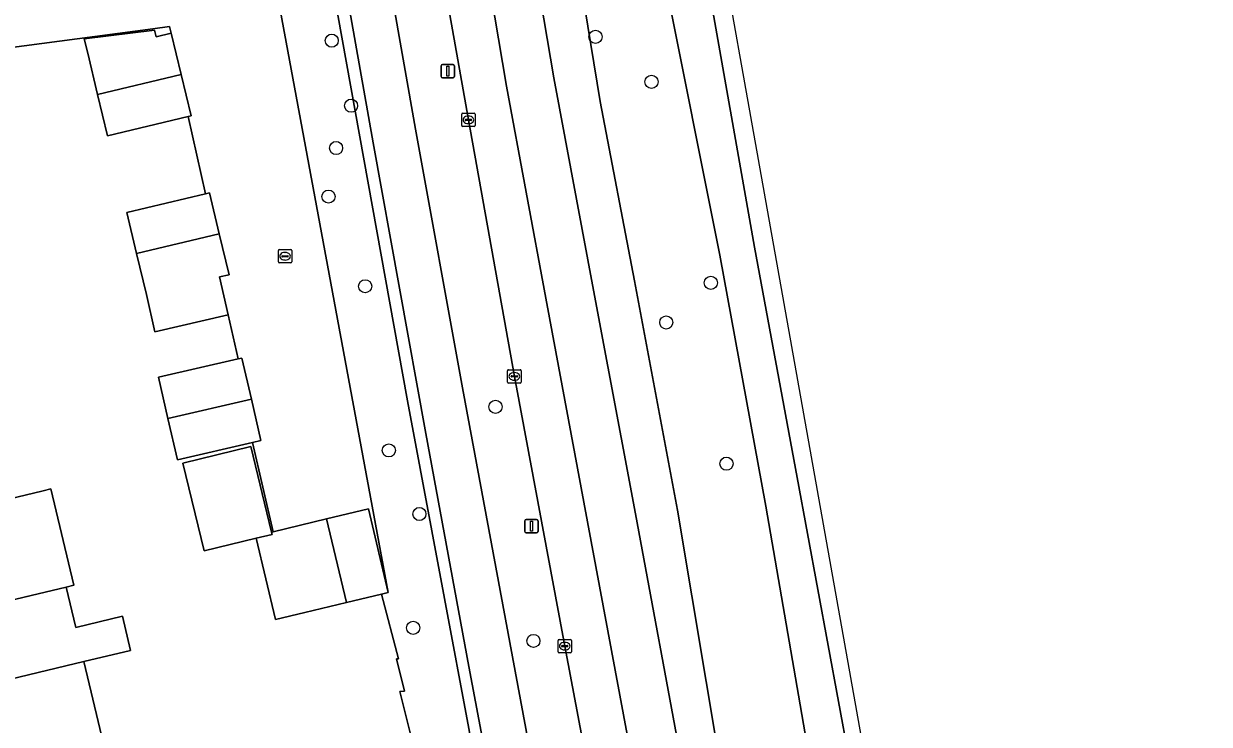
# Model space of a CAD drawing. Extents: x 158472 to 159562, y 388525 to 389606.
# Drawn here: x 159456.5 to 159544.8, y 388869.6 to 388921.8 of the extents above; entities that cross this region are included whole.
import ezdxf

# ---------------------------------------------------------------- set-up
doc = ezdxf.new("R2010")
doc.units = 0
for name, color, linetype in [('IMGEO_Berm_groen', 7, 'Continuous'), ('IMGEO_Boom', 7, 'Continuous'), ('IMGEO_Erf', 7, 'Continuous'), ('IMGEO_Fietspad_gesloten', 7, 'Continuous'), ('IMGEO_Groenvoorziening', 7, 'Continuous'), ('IMGEO_Kolk', 7, 'Continuous'), ('IMGEO_Lichtmast', 7, 'Continuous'), ('IMGEO_Muur', 7, 'Continuous'), ('IMGEO_OVBaan_gesloten', 7, 'Continuous'), ('IMGEO_Pand', 7, 'Continuous'), ('IMGEO_Rijbaan_lokaal_open', 7, 'Continuous'), ('IMGEO_Rijbaan_regionaal_gesloten', 7, 'Continuous')]:
    doc.layers.add(name, color=color, linetype=linetype)

msp = doc.modelspace()

# ---------------------------------------------------------------- linework, layer by layer
at = {"layer": 'IMGEO_Berm_groen'}
for points in [[(159460.83, 389039.614), (159467.001, 388999.833), (159469.741, 388983.538), (159472.855, 388963.726), (159478.578, 388929.772), (159485.083, 388893.722), (159492.403, 388854.591)], [(159493.041, 388895.542), (159489.618, 388914.651), (159486.052, 388934.798), (159482.677, 388954.955), (159479.5, 388974.111), (159476.384, 388993.3), (159476.144, 388994.722), (159473.508, 389011.465), (159470.811, 389028.633)], [(159467.478, 389023.699), (159470.301, 389005.994), (159471.774, 388996.499), (159472.31, 388993.304), (159475.549, 388973.246), (159478.766, 388953.719), (159482.143, 388933.991), (159485.67, 388913.95), (159489.184, 388894.688), (159492.913, 388874.66), (159496.396, 388855.827), (159500.006, 388836.494), (159503.973, 388815.676), (159507.842, 388795.4), (159511.323, 388776.734), (159513.941, 388762.547), (159517.26, 388745.524), (159519.974, 388732.862), (159523.276, 388718.281), (159528.357, 388697.84), (159528.818, 388695.732), (159529.803, 388691.488)], [(159493.117, 388855.5), (159489.641, 388873.942), (159486.436, 388891.293), (159482.512, 388912.951), (159478.926, 388933.289), (159475.534, 388953.243), (159472.899, 388969.132), (159468.065, 388999.189), (159467.156, 389004.937), (159464.294, 389022.71)], [(159482.917, 388995.883), (159486.108, 388976.474), (159489.898, 388953.886), (159492.811, 388936.552), (159495.989, 388917.78), (159498.945, 388901.976), (159502.071, 388885.298), (159505.613, 388866.14), (159510.303, 388841.09), (159513.506, 388823.883), (159518.588, 388796.878)], [(159539.406, 388763.206), (159535.379, 388781.658), (159531.832, 388798.178), (159528.458, 388814.204), (159525.014, 388830.993), (159521.357, 388849.395), (159517.973, 388867.141), (159514.106, 388888.012), (159510.949, 388905.18), (159507.32, 388925.719), (159503.938, 388945.047), (159500.206, 388967.141), (159496.79, 388988.209), (159496.379, 388990.721), (159495.706, 388994.215)], [(159515.161, 388866.334), (159511.793, 388885.875), (159508.347, 388904.577), (159504.224, 388925.237), (159500.655, 388944.508), (159497.483, 388966.835), (159495.524, 388977.735), (159489.388, 388976.244), (159495.979, 388937.118), (159499.429, 388916.014), (159501.993, 388902.664), (159505.196, 388885.579), (159508.393, 388866.43)], [(159508.393, 388866.43), (159505.196, 388885.579), (159501.993, 388902.664), (159499.429, 388916.014), (159495.979, 388937.118), (159489.388, 388976.244), (159495.524, 388977.735), (159497.483, 388966.835), (159500.655, 388944.508), (159504.224, 388925.237), (159508.347, 388904.577), (159511.793, 388885.875), (159515.161, 388866.334)], [(159517.25, 388771.049), (159515.648, 388778.113), (159513.605, 388787.293), (159511.785, 388796.128), (159507.786, 388817.176), (159503.98, 388837.245), (159500.395, 388856.346), (159496.797, 388875.452), (159493.041, 388895.542)]]:
    msp.add_lwpolyline(points, dxfattribs=at)
at = {"layer": 'IMGEO_Boom'}
for centre in [(159479.435, 388920.554), (159499.092, 388920.84), (159503.258, 388917.489), (159480.874, 388915.707), (159479.759, 388912.554), (159479.189, 388908.937), (159507.68, 388902.516), (159481.921, 388902.256), (159504.363, 388899.562), (159491.638, 388893.274), (159483.688, 388890.031), (159508.846, 388889.038), (159485.965, 388885.292), (159485.499, 388876.815), (159494.46, 388875.837)]:
    msp.add_circle(centre, 0.489, dxfattribs=at)
at = {"layer": 'IMGEO_Erf'}
msp.add_lwpolyline([(159485.605, 388867.694), (159484.515, 388872.067), (159484.845, 388872.098), (159484.253, 388874.504), (159484.402, 388874.515), (159483.149, 388879.32), (159480.545, 388878.698), (159477.438, 388877.956), (159475.251, 388877.434), (159473.805, 388883.489), (159469.919, 388882.553), (159468.345, 388889.091), (159473.411, 388890.311), (159474.943, 388883.946), (159475.065, 388883.975), (159473.521, 388890.625), (159467.941, 388889.337), (159467.232, 388892.408), (159466.524, 388895.478), (159472.469, 388896.85), (159471.724, 388900.12), (159466.25, 388898.872), (159465.619, 388901.638), (159464.883, 388904.709), (159464.154, 388907.748), (159470.02, 388909.154), (159468.724, 388914.907), (159462.73, 388913.465), (159461.991, 388916.538), (159461.251, 388919.612), (159460.983, 388920.688), (159466.234, 388921.332), (159466.347, 388920.838), (159467.475, 388921.109), (159467.353, 388921.598), (159466.104, 388921.433), (159445.216, 388918.671)], dxfattribs=at)
msp.add_lwpolyline([(159460.971, 388874.292), (159462.71, 388867.034), (159459.51, 388866.267), (159457.232, 388865.721), (159452.369, 388864.556), (159451.999, 388866.104), (159450.649, 388865.781), (159449.281, 388871.489), (159447.948, 388877.051), (159446.581, 388882.757), (159448.003, 388883.098), (159447.654, 388884.553), (159452.517, 388885.718), (159454.579, 388886.212), (159454.723, 388886.247), (159457.923, 388887.014), (159458.508, 388887.155), (159460.225, 388879.995), (159459.638, 388879.854), (159460.361, 388876.836), (159463.839, 388877.67), (159464.449, 388875.125)], close=True, dxfattribs=at)
at = {"layer": 'IMGEO_Fietspad_gesloten'}
for points in [[(159496.396, 388855.827), (159492.913, 388874.66), (159489.184, 388894.688), (159485.67, 388913.95), (159482.143, 388933.991), (159478.766, 388953.719), (159475.549, 388973.246), (159472.31, 388993.304), (159471.774, 388996.499), (159470.301, 389005.994), (159467.478, 389023.699)], [(159464.294, 389022.71), (159467.156, 389004.937), (159468.065, 388999.189), (159472.899, 388969.132), (159475.534, 388953.243), (159478.926, 388933.289), (159482.512, 388912.951), (159486.436, 388891.293), (159489.641, 388873.942), (159493.117, 388855.5)]]:
    msp.add_lwpolyline(points, dxfattribs=at)
at = {"layer": 'IMGEO_Groenvoorziening'}
for points in [[(159492.403, 388854.591), (159485.083, 388893.722), (159478.578, 388929.772), (159472.855, 388963.726), (159469.741, 388983.538), (159467.001, 388999.833), (159460.83, 389039.614)], [(159456.506, 389024.327), (159458.935, 389010.466), (159460.083, 389004.441), (159460.93, 389000), (159465.79, 388974.38), (159467.664, 388964.398), (159467.75, 388963.885), (159468.547, 388959.734), (159469.636, 388954.064), (159473.735, 388932.823), (159474.388, 388929.307), (159483.651, 388879.44), (159483.149, 388879.32), (159484.402, 388874.515), (159484.253, 388874.504), (159484.845, 388872.098), (159484.515, 388872.067), (159485.605, 388867.694)]]:
    msp.add_lwpolyline(points, dxfattribs=at)
at = {"layer": 'IMGEO_Kolk'}
for p, q in [((159489.117, 388914.225), (159489.117, 388915.077)), ((159489.192, 388915.151), (159490.044, 388915.151)), ((159489.376, 388914.645), (159489.376, 388914.657)), ((159489.814, 388914.608), (159489.416, 388914.608)), ((159489.419, 388914.694), (159489.817, 388914.694)), ((159489.605, 388914.931), (159489.63, 388914.931)), ((159489.86, 388914.657), (159489.86, 388914.645)), ((159490.118, 388915.077), (159490.118, 388914.225)), ((159490.044, 388914.151), (159489.192, 388914.151)), ((159489.628, 388914.371), (159489.603, 388914.371)), ((159475.456, 388904.067), (159475.456, 388904.919)), ((159475.531, 388904.993), (159476.383, 388904.993)), ((159475.944, 388904.773), (159475.969, 388904.773)), ((159476.457, 388904.919), (159476.457, 388904.067)), ((159476.383, 388903.993), (159475.531, 388903.993)), ((159475.715, 388904.487), (159475.715, 388904.499)), ((159476.153, 388904.45), (159475.755, 388904.45)), ((159475.758, 388904.536), (159476.156, 388904.536)), ((159475.967, 388904.213), (159475.942, 388904.213)), ((159476.199, 388904.499), (159476.199, 388904.487)), ((159492.54, 388895.116), (159492.54, 388895.968)), ((159492.615, 388896.042), (159493.467, 388896.042)), ((159493.541, 388895.968), (159493.541, 388895.116)), ((159493.467, 388895.042), (159492.615, 388895.042)), ((159492.799, 388895.536), (159492.799, 388895.548)), ((159493.237, 388895.499), (159492.839, 388895.499)), ((159492.842, 388895.585), (159493.24, 388895.585)), ((159493.051, 388895.262), (159493.026, 388895.262)), ((159493.028, 388895.822), (159493.053, 388895.822)), ((159493.283, 388895.548), (159493.283, 388895.536)), ((159496.296, 388875.026), (159496.296, 388875.878)), ((159496.371, 388875.952), (159497.223, 388875.952)), ((159496.784, 388875.732), (159496.809, 388875.732)), ((159497.297, 388875.878), (159497.297, 388875.026)), ((159497.223, 388874.952), (159496.371, 388874.952)), ((159496.555, 388875.446), (159496.555, 388875.458)), ((159496.993, 388875.409), (159496.595, 388875.409)), ((159496.598, 388875.495), (159496.996, 388875.495)), ((159496.807, 388875.172), (159496.782, 388875.172)), ((159497.039, 388875.458), (159497.039, 388875.446))]:
    msp.add_line(p, q, dxfattribs=at)
for points in [[(159489.117, 388914.225), (159489.117, 388915.077)], [(159489.192, 388915.151), (159490.044, 388915.151)], [(159490.118, 388915.077), (159490.118, 388914.225)], [(159490.044, 388914.151), (159489.192, 388914.151)], [(159475.456, 388904.067), (159475.456, 388904.919)], [(159475.531, 388904.993), (159476.383, 388904.993)], [(159476.457, 388904.919), (159476.457, 388904.067)], [(159476.383, 388903.993), (159475.531, 388903.993)], [(159492.54, 388895.116), (159492.54, 388895.968)], [(159492.615, 388896.042), (159493.467, 388896.042)], [(159493.541, 388895.968), (159493.541, 388895.116)], [(159493.467, 388895.042), (159492.615, 388895.042)], [(159496.296, 388875.026), (159496.296, 388875.878)], [(159496.371, 388875.952), (159497.223, 388875.952)], [(159497.297, 388875.878), (159497.297, 388875.026)], [(159497.223, 388874.952), (159496.371, 388874.952)]]:
    msp.add_lwpolyline(points, dxfattribs=at)
for centre, radius, start, end in [((159489.194, 388915.075), 0.0765, 91.55205, 178.44795), ((159489.194, 388915.075), 0.0765, 91.55205, 178.44795), ((159489.416, 388914.654), 0.0403, 85.87752, 175.75265), ((159489.413, 388914.644), 0.0366, 178.93798, 274.71019), ((159489.817, 388914.651), 0.043, 264.86636, 352.45326), ((159489.821, 388914.656), 0.0386, 1.73085, 96.63898), ((159490.042, 388915.075), 0.0765, 1.55205, 88.44795), ((159490.042, 388915.075), 0.0765, 1.55205, 88.44795), ((159489.194, 388914.227), 0.0765, 181.55205, 268.44795), ((159489.194, 388914.227), 0.0765, 181.55205, 268.44795), ((159490.042, 388914.227), 0.0765, 271.55205, 358.44795), ((159490.042, 388914.227), 0.0765, 271.55205, 358.44795), ((159475.533, 388904.917), 0.0765, 91.55205, 178.44795), ((159475.533, 388904.917), 0.0765, 91.55205, 178.44795), ((159476.381, 388904.917), 0.0765, 1.55205, 88.44795), ((159476.381, 388904.917), 0.0765, 1.55205, 88.44795), ((159475.533, 388904.069), 0.0765, 181.55205, 268.44795), ((159475.533, 388904.069), 0.0765, 181.55205, 268.44795), ((159475.755, 388904.496), 0.0403, 85.87752, 175.75265), ((159475.752, 388904.486), 0.0366, 178.93798, 274.71019), ((159476.156, 388904.493), 0.043, 264.86636, 352.45326), ((159476.16, 388904.498), 0.0386, 1.73085, 96.63898), ((159476.381, 388904.069), 0.0765, 271.55205, 358.44795), ((159476.381, 388904.069), 0.0765, 271.55205, 358.44795), ((159492.617, 388895.966), 0.0765, 91.55205, 178.44795), ((159492.617, 388895.966), 0.0765, 91.55205, 178.44795), ((159493.465, 388895.966), 0.0765, 1.55205, 88.44795), ((159493.465, 388895.966), 0.0765, 1.55205, 88.44795), ((159492.617, 388895.118), 0.0765, 181.55205, 268.44795), ((159492.617, 388895.118), 0.0765, 181.55205, 268.44795), ((159492.839, 388895.545), 0.0403, 85.87752, 175.75265), ((159492.836, 388895.535), 0.0366, 178.93798, 274.71019), ((159493.24, 388895.542), 0.043, 264.86636, 352.45326), ((159493.244, 388895.547), 0.0386, 1.73085, 96.63898), ((159493.465, 388895.118), 0.0765, 271.55205, 358.44795), ((159493.465, 388895.118), 0.0765, 271.55205, 358.44795), ((159496.373, 388875.876), 0.0765, 91.55205, 178.44795), ((159496.373, 388875.876), 0.0765, 91.55205, 178.44795), ((159497.221, 388875.876), 0.0765, 1.55205, 88.44795), ((159497.221, 388875.876), 0.0765, 1.55205, 88.44795), ((159496.373, 388875.028), 0.0765, 181.55205, 268.44795), ((159496.373, 388875.028), 0.0765, 181.55205, 268.44795), ((159496.595, 388875.455), 0.0403, 85.87752, 175.75265), ((159496.592, 388875.445), 0.0366, 178.93798, 274.71019), ((159496.996, 388875.452), 0.043, 264.86636, 352.45326), ((159497, 388875.457), 0.0386, 1.73085, 96.63898), ((159497.221, 388875.028), 0.0765, 271.55205, 358.44795), ((159497.221, 388875.028), 0.0765, 271.55205, 358.44795)]:
    msp.add_arc(centre, radius, start, end, dxfattribs=at)
for centre, major_axis, ratio, start_param, end_param in [((159489.604, 388914.651), (-0.387, 0.002), 0.722429, 4.712389, 7.853982), ((159489.629, 388914.651), (-0.39, 0.002), 0.717154, 1.570796, 4.712389), ((159475.943, 388904.493), (-0.387, 0.002), 0.722429, 4.712389, 7.853982), ((159475.968, 388904.493), (-0.39, 0.002), 0.717154, 1.570796, 4.712389), ((159493.027, 388895.542), (-0.387, 0.002), 0.722429, 4.712389, 7.853982), ((159493.052, 388895.542), (-0.39, 0.002), 0.717154, 1.570796, 4.712389), ((159496.783, 388875.452), (-0.387, 0.002), 0.722429, 4.712389, 7.853982), ((159496.808, 388875.452), (-0.39, 0.002), 0.717154, 1.570796, 4.712389)]:
    msp.add_ellipse(centre, major_axis=major_axis, ratio=ratio, start_param=start_param, end_param=end_param, dxfattribs=at)
at = {"layer": 'IMGEO_Lichtmast'}
for p, q in [((159487.583, 388917.874), (159487.583, 388918.674)), ((159487.583, 388918.674), (159487.583, 388917.874)), ((159487.683, 388918.774), (159488.473, 388918.774)), ((159488.473, 388918.774), (159487.683, 388918.774)), ((159488.573, 388918.674), (159488.573, 388917.874)), ((159488.573, 388917.874), (159488.573, 388918.674)), ((159488.473, 388917.774), (159487.683, 388917.774)), ((159487.683, 388917.774), (159488.473, 388917.774)), ((159493.814, 388883.987), (159493.814, 388884.787)), ((159493.814, 388884.787), (159493.814, 388883.987)), ((159493.914, 388884.887), (159494.704, 388884.887)), ((159494.704, 388884.887), (159493.914, 388884.887)), ((159494.804, 388884.787), (159494.804, 388883.987)), ((159494.804, 388883.987), (159494.804, 388884.787)), ((159494.704, 388883.887), (159493.914, 388883.887)), ((159493.914, 388883.887), (159494.704, 388883.887))]:
    msp.add_line(p, q, dxfattribs=at)
for points in [[(159488.003, 388918.649), (159488.153, 388918.649), (159488.153, 388917.899), (159488.003, 388917.899), (159488.003, 388918.649)], [(159494.234, 388884.762), (159494.384, 388884.762), (159494.384, 388884.012), (159494.234, 388884.012), (159494.234, 388884.762)]]:
    msp.add_lwpolyline(points, dxfattribs=at)
for centre, start, end in [((159487.683, 388918.674), 90, 180), ((159487.683, 388918.674), 90, 180), ((159488.473, 388918.674), 0, 90), ((159488.473, 388918.674), 360, 90), ((159487.683, 388917.874), 180, 270), ((159487.683, 388917.874), 180, 270), ((159488.473, 388917.874), 270, 0), ((159488.473, 388917.874), 270, 0), ((159493.914, 388884.787), 90, 180), ((159493.914, 388884.787), 90, 180), ((159494.704, 388884.787), 0, 90), ((159494.704, 388884.787), 360, 90), ((159493.914, 388883.987), 180, 270), ((159493.914, 388883.987), 180, 270), ((159494.704, 388883.987), 270, 0), ((159494.704, 388883.987), 270, 0)]:
    msp.add_arc(centre, 0.1, start, end, dxfattribs=at)
at = {"layer": 'IMGEO_Muur'}
msp.add_lwpolyline([(159471.724, 388900.12), (159472.469, 388896.85)], dxfattribs=at)
at = {"layer": 'IMGEO_OVBaan_gesloten'}
for points in [[(159544.826, 388745.703), (159530.299, 388810.06), (159522.054, 388850.953), (159497.362, 388989.594), (159489.804, 389018.46), (159488.502, 389027.728), (159488.262, 389028.361), (159486.421, 389034.115), (159484.989, 389039.951), (159484.4, 389042.898), (159483.906, 389045.749), (159479.446, 389075.467), (159478.938, 389078.898), (159472.219, 389077.802), (159472.659, 389074.837), (159473.875, 389066.75), (159476.304, 389050.543), (159477.197, 389044.426), (159477.556, 389041.831)], [(159479.118, 388997.135), (159479.472, 388994.744), (159482.712, 388975.037), (159486.399, 388953.032), (159489.225, 388936.295), (159492.448, 388917.152), (159495.384, 388901.361), (159498.504, 388884.708), (159502.077, 388865.538), (159506.726, 388840.612), (159509.981, 388823.168), (159514.258, 388800.407)], [(159518.588, 388796.878), (159513.506, 388823.883), (159510.303, 388841.09), (159505.613, 388866.14), (159502.071, 388885.298), (159498.945, 388901.976), (159495.989, 388917.78), (159492.811, 388936.552), (159489.898, 388953.886), (159486.108, 388976.474), (159482.917, 388995.883)], [(159495.706, 388994.215), (159496.379, 388990.721), (159496.79, 388988.209), (159500.206, 388967.141), (159503.938, 388945.047), (159507.32, 388925.719), (159510.949, 388905.18), (159514.106, 388888.012), (159517.973, 388867.141), (159521.357, 388849.395), (159525.014, 388830.993), (159528.458, 388814.204), (159531.832, 388798.178), (159535.379, 388781.658), (159539.406, 388763.206)]]:
    msp.add_lwpolyline(points, dxfattribs=at)
at = {"layer": 'IMGEO_Pand'}
for points in [[(159461.991, 388916.538), (159468.215, 388918.035), (159467.475, 388921.109), (159466.347, 388920.838), (159466.234, 388921.332), (159460.983, 388920.688), (159461.251, 388919.612)], [(159461.991, 388916.538), (159462.73, 388913.465), (159468.724, 388914.907), (159468.954, 388914.962), (159468.215, 388918.035)], [(159471.056, 388906.158), (159470.32, 388909.226), (159470.02, 388909.154), (159464.154, 388907.748), (159464.883, 388904.709)], [(159471.056, 388906.158), (159464.883, 388904.709), (159465.619, 388901.638), (159466.25, 388898.872), (159471.724, 388900.12), (159471.079, 388902.947), (159471.785, 388903.116)], [(159473.452, 388893.842), (159472.744, 388896.913), (159472.469, 388896.85), (159466.524, 388895.478), (159467.232, 388892.408)], [(159473.452, 388893.842), (159467.232, 388892.408), (159467.941, 388889.337), (159473.521, 388890.625), (159474.16, 388890.772)], [(159473.411, 388890.311), (159468.345, 388889.091), (159469.919, 388882.553), (159473.805, 388883.489), (159474.985, 388883.773), (159474.943, 388883.946)], [(159454.723, 388886.247), (159454.579, 388886.212), (159452.517, 388885.718), (159447.654, 388884.553), (159448.003, 388883.098), (159446.581, 388882.757), (159447.948, 388877.051), (159459.638, 388879.854), (159460.225, 388879.995), (159458.508, 388887.155), (159457.923, 388887.014)], [(159479.055, 388884.928), (159480.545, 388878.698), (159483.149, 388879.32), (159483.651, 388879.44), (159482.162, 388885.671)], [(159479.055, 388884.928), (159475.065, 388883.975), (159474.943, 388883.946), (159474.985, 388883.773), (159473.805, 388883.489), (159475.251, 388877.434), (159477.438, 388877.956), (159480.545, 388878.698)], [(159447.948, 388877.051), (159449.281, 388871.489), (159460.971, 388874.292), (159464.449, 388875.125), (159463.839, 388877.67), (159460.361, 388876.836), (159459.638, 388879.854)], [(159460.971, 388874.292), (159449.281, 388871.489), (159450.649, 388865.781), (159451.999, 388866.104), (159452.369, 388864.556), (159457.232, 388865.721), (159459.51, 388866.267), (159462.71, 388867.034)]]:
    msp.add_lwpolyline(points, close=True, dxfattribs=at)
at = {"layer": 'IMGEO_Rijbaan_lokaal_open'}
msp.add_lwpolyline([(159445.216, 388918.671), (159466.104, 388921.433), (159467.353, 388921.598), (159467.475, 388921.109), (159468.215, 388918.035), (159468.954, 388914.962), (159468.724, 388914.907), (159470.02, 388909.154), (159470.32, 388909.226), (159471.056, 388906.158), (159471.785, 388903.116), (159471.079, 388902.947), (159471.724, 388900.12), (159472.469, 388896.85), (159472.744, 388896.913), (159473.452, 388893.842), (159474.16, 388890.772), (159473.521, 388890.625), (159475.065, 388883.975), (159479.055, 388884.928), (159482.162, 388885.671), (159483.651, 388879.44), (159474.388, 388929.307)], dxfattribs=at)
at = {"layer": 'IMGEO_Rijbaan_regionaal_gesloten'}
for points in [[(159470.811, 389028.633), (159473.508, 389011.465), (159476.144, 388994.722), (159476.384, 388993.3), (159479.5, 388974.111), (159482.677, 388954.955), (159486.052, 388934.798), (159489.618, 388914.651), (159493.041, 388895.542), (159496.797, 388875.452), (159500.395, 388856.346), (159503.98, 388837.245), (159507.786, 388817.176), (159511.785, 388796.128), (159513.605, 388787.293), (159515.648, 388778.113), (159517.25, 388771.049)], [(159514.258, 388800.407), (159509.981, 388823.168), (159506.726, 388840.612), (159502.077, 388865.538), (159498.504, 388884.708), (159495.384, 388901.361), (159492.448, 388917.152), (159489.225, 388936.295), (159486.399, 388953.032), (159482.712, 388975.037), (159479.472, 388994.744), (159479.118, 388997.135)]]:
    msp.add_lwpolyline(points, dxfattribs=at)

doc.saveas('drawing.dxf')
